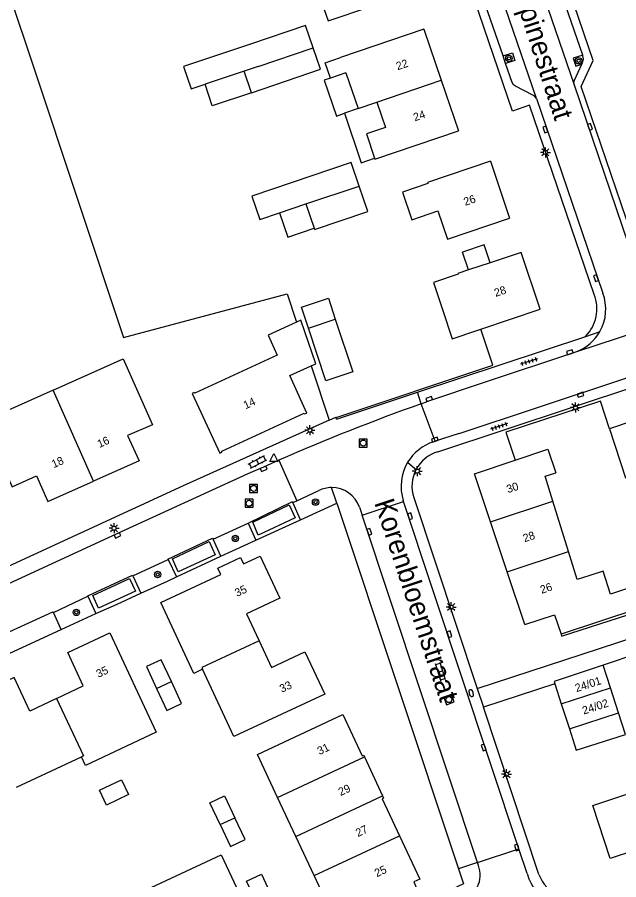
# Model space of a CAD drawing. Extents: x 136000 to 138005, y 398500 to 400500.
# Drawn here: x 137339.7 to 137414.9, y 398576 to 398683.8 of the extents above; entities that cross this region are included whole.
import ezdxf

# ---------------------------------------------------------------- set-up
doc = ezdxf.new("R2010")
doc.units = 0
for name, color, linetype in [('gg-afsc-erfafscheiding', 7, 'Continuous'), ('gg-afsc-hekwerk', 7, 'Continuous'), ('gg-anno-huisnummerreeks BGT', 7, 'Continuous'), ('gg-anno-openbare ruimte label', 7, 'Continuous'), ('gg-bbg-bijgebouw', 7, 'Continuous'), ('gg-bbg-gedigitaliseerde bebouwing', 7, 'Continuous'), ('gg-bbg-gedigitaliseerde bijgebouw', 7, 'Continuous'), ('gg-bbg-hoofdgebouw', 7, 'Continuous'), ('gg-bbg-luifel en loopbrug', 7, 'Continuous'), ('gg-bbg-tussenscheiding', 7, 'Continuous'), ('gg-knt-verharding', 7, 'Continuous'), ('gg-knt-verharding nz', 7, 'Continuous'), ('gt-grn-groengrens', 7, 'Continuous'), ('gt-grn-vlakafsluiter', 7, 'Continuous'), ('gt-grn-weggrens', 7, 'Continuous'), ('gt-symb-boom', 7, 'Continuous'), ('gt-symb-brandkraan', 7, 'Continuous'), ('gt-symb-klinker verharding', 7, 'Continuous'), ('gt-symb-kolk', 7, 'Continuous'), ('gt-symb-lichtmast', 7, 'Continuous'), ('gt-symb-rioolschacht', 7, 'Continuous'), ('gt-symb-tegel verharding', 7, 'Continuous'), ('gt-symb-waterafsluiter', 7, 'Continuous')]:
    doc.layers.add(name, color=color, linetype=linetype)

# ---------------------------------------------------------------- blocks, each defined once
blk = doc.blocks.new('gt0-BOOM')
at = {"layer": 'gt-symb-boom'}
for radius in [0.4, 0.2]:
    blk.add_circle((0, 0), radius, dxfattribs=at)
blk = doc.blocks.new('gt0-KOLK')
at = {"layer": 'gt-symb-kolk'}
blk.add_lwpolyline([(0, 0), (0.37, 0), (0.37, 0.4), (-0.38, 0.4), (-0.38, 0), (0, 0)], dxfattribs=at)
blk = doc.blocks.new('gt0-LMAST')
at = {"layer": 'gt-symb-lichtmast'}
for p, q in [((-0.18, 0.17), (-0.45, 0.44)), ((-0.01, 0.25), (-0.01, 0.62)), ((0.17, 0.17), (0.44, 0.44)), ((-0.26, 0), (-0.63, 0)), ((-0.18, -0.18), (-0.45, -0.45)), ((-0.01, -0.25), (-0.01, -0.63)), ((0.44, -0.45), (0.17, -0.18)), ((0.24, 0), (0.62, 0))]:
    blk.add_line(p, q, dxfattribs=at)
blk.add_circle((-0.01, 0), 0.25, dxfattribs=at)
blk = doc.blocks.new('gt0-TEG1')
at = {"layer": 'gt-symb-tegel verharding'}
for p, q in [((-1.12, 0), (1.12, 0)), ((-0.9, -0.25), (-0.9, 0.25)), ((-0.45, -0.25), (-0.45, 0.25)), ((0, -0.25), (0, 0.25)), ((0.45, -0.25), (0.45, 0.25)), ((0.9, -0.25), (0.9, 0.25))]:
    blk.add_line(p, q, dxfattribs=at)
blk = doc.blocks.new('gt0-RS')
at = {"layer": 'gt-symb-rioolschacht'}
blk.add_lwpolyline([(-0.5, -0.5), (0.5, -0.5), (0.5, 0.5), (-0.5, 0.5)], close=True, dxfattribs=at)
blk.add_circle((0, 0), 0.375, dxfattribs=at)
blk = doc.blocks.new('gt0-BR')
at = {"layer": 'gt-symb-brandkraan'}
for centre, radius, start, end in [((-0.24, 0), 0.206, 107.5669, 252.4331), ((0.6, -2.66), 3, 106.892, 107.5669), ((0, -0.69), 0.938, 73.108, 106.892), ((-0.6, -2.66), 3, 72.4331, 73.108), ((0.24, 0), 0.206, 287.567, 72.4331), ((0.6, 2.66), 3, 252.4331, 253.108), ((0, 0.69), 0.938, 253.108, 286.8921), ((-0.6, 2.66), 3, 286.8921, 287.567)]:
    blk.add_arc(centre, radius, start, end, dxfattribs=at)
blk = doc.blocks.new('gt0-KL1')
at = {"layer": 'gt-symb-klinker verharding'}
for p, q in [((-1.15, 0.3), (1.15, 0.3)), ((-1, -0.3), (-1, 0.3)), ((-0.5, 0.3), (-0.5, 0.45)), ((0, -0.3), (0, 0.3)), ((0.5, 0.3), (0.5, 0.45)), ((1, -0.3), (1, 0.3)), ((-1.15, -0.3), (1.15, -0.3)), ((-0.5, -0.45), (-0.5, -0.3)), ((0.5, -0.45), (0.5, -0.3))]:
    blk.add_line(p, q, dxfattribs=at)
blk = doc.blocks.new('gt0-WAFSL')
at = {"layer": 'gt-symb-waterafsluiter'}
for p, q in [((-0.5, -0.33), (0, 0.67)), ((0, 0.67), (0.5, -0.33)), ((0.5, -0.33), (-0.5, -0.33))]:
    blk.add_line(p, q, dxfattribs=at)

msp = doc.modelspace()

# ---------------------------------------------------------------- linework, layer by layer
at = {"layer": 'gg-afsc-erfafscheiding'}
for p, q in [((137355.12, 398611.79), (137358.46, 398613.32)), ((137352.16, 398610.44), (137355.12, 398611.79)), ((137425.2, 398607.01), (137412.93, 398602.8))]:
    msp.add_line(p, q, dxfattribs=at)
msp.add_lwpolyline([(137413.72, 398632.35), (137412.62, 398635.78), (137400.77, 398631.92), (137401.92, 398628.41)], dxfattribs=at)
at = {"layer": 'gg-afsc-hekwerk'}
msp.add_lwpolyline([(137379.53, 398633.74), (137399.13, 398640.3), (137397.62, 398644.79)], dxfattribs=at)
at = {"layer": 'gg-bbg-bijgebouw'}
for p, q in [((137376.08, 398644.92), (137379.44, 398646.04)), ((137413.84, 398599.98), (137412.93, 398602.8)), ((137406.91, 398600.47), (137407.7, 398597.99)), ((137414.85, 398596.84), (137413.84, 398599.98)), ((137407.7, 398597.99), (137408.71, 398594.85))]:
    msp.add_line(p, q, dxfattribs=at)
for points in [[(137379.44, 398646.04), (137381.63, 398639.45), (137378.27, 398638.33), (137376.08, 398644.92)], [(137418.57, 398627.15), (137416.56, 398633.29), (137413.72, 398632.35)], [(137413.72, 398632.35), (137415.74, 398626.21), (137418.57, 398627.15)], [(137407.67, 398606.67), (137407.74, 398606.45), (137416.01, 398609.11), (137416.92, 398606.35)], [(137358.95, 398600.75), (137357.67, 398603.49), (137355.82, 398602.63), (137357.1, 398599.89)], [(137412.93, 398602.8), (137406.8, 398600.78), (137406.91, 398600.47)], [(137357.1, 398599.89), (137358.37, 398597.14), (137360.22, 398598), (137358.95, 398600.75)], [(137408.71, 398594.85), (137409.57, 398592.18), (137415.72, 398594.16), (137414.85, 398596.84)], [(137353.57, 398586.63), (137350.83, 398585.33), (137349.97, 398587.19), (137352.7, 398588.47), (137353.57, 398586.63)], [(137365.03, 398582.89), (137363.75, 398585.62), (137365.59, 398586.48), (137366.87, 398583.75)], [(137365.03, 398582.89), (137366.32, 398580.15), (137368.15, 398581.02), (137366.87, 398583.75)], [(137369.63, 398573.1), (137368.35, 398575.84), (137370.2, 398576.7), (137371.48, 398573.97)]]:
    msp.add_lwpolyline(points, dxfattribs=at)
at = {"layer": 'gg-bbg-gedigitaliseerde bebouwing'}
for p, q in [((137390.53, 398682.26), (137380.1, 398678.72)), ((137380.74, 398676.81), (137378.85, 398676.16)), ((137380.74, 398676.81), (137382.28, 398672.34)), ((137382.28, 398672.34), (137384.65, 398673.16)), ((137408.6, 398617.01), (137406.65, 398623.3)), ((137411.63, 398585.28), (137417.86, 398587.34))]:
    msp.add_line(p, q, dxfattribs=at)
for points in [[(137378.87, 398690.41), (137379.98, 398687.15), (137377.52, 398686.31), (137378.53, 398683.33), (137388.96, 398686.87)], [(137378.85, 398676.16), (137378.19, 398678.06), (137380.1, 398678.72)], [(137384.65, 398673.16), (137385.72, 398670), (137383.32, 398669.18), (137384.34, 398666.16)], [(137384.34, 398666.16), (137384.39, 398666.04), (137394.83, 398669.57)], [(137398.84, 398665.76), (137390.97, 398663.1), (137391.01, 398662.98), (137387.83, 398661.9), (137388.99, 398658.46), (137392.28, 398659.58), (137393.47, 398656.04), (137401.24, 398658.66)], [(137392.83, 398647.25), (137394.06, 398643.59), (137397.15, 398644.63)], [(137406.65, 398623.3), (137405.69, 398626.42), (137407.01, 398626.83)], [(137411.27, 398614.01), (137409.68, 398613.52), (137408.6, 398617.01)], [(137422.04, 398611.42), (137421.16, 398614.09), (137413.87, 398611.69), (137412.93, 398614.55), (137411.27, 398614.01)]]:
    msp.add_lwpolyline(points, dxfattribs=at)
at = {"layer": 'gg-bbg-gedigitaliseerde bijgebouw'}
for p, q in [((137368.06, 398677.03), (137363.15, 398675.39)), ((137368.96, 398674.31), (137368.06, 398677.03)), ((137372.47, 398659.33), (137375.76, 398660.44)), ((137375.76, 398660.44), (137376.79, 398657.39))]:
    msp.add_line(p, q, dxfattribs=at)
for points in [[(137376.68, 398679.95), (137375.73, 398682.74), (137368.83, 398680.38)], [(137368.83, 398680.38), (137360.47, 398677.6), (137361.4, 398674.81), (137363.15, 398675.39)], [(137368.96, 398674.31), (137377.6, 398677.26), (137376.68, 398679.95)], [(137382.44, 398662.64), (137381.43, 398665.63), (137369, 398661.42), (137370, 398658.49), (137372.47, 398659.33)], [(137376.79, 398657.39), (137376.85, 398657.23), (137383.51, 398659.49), (137382.44, 398662.64)]]:
    msp.add_lwpolyline(points, dxfattribs=at)
at = {"layer": 'gg-bbg-hoofdgebouw'}
for p, q in [((137390.53, 398682.26), (137392.68, 398675.92)), ((137392.68, 398675.92), (137394.83, 398669.57)), ((137398.84, 398665.76), (137401.24, 398658.66)), ((137398.8, 398653.09), (137396.1, 398652.19)), ((137397.15, 398644.63), (137397.62, 398644.79)), ((137400.94, 398614.45), (137398.84, 398620.72)), ((137403.14, 398607.87), (137400.94, 398614.45)), ((137339.57, 398587.57), (137347.7, 398591.37)), ((137383.08, 398591.37), (137385.36, 398586.48)), ((137374.5, 398581.4), (137372.21, 398586.29)), ((137376.78, 398576.51), (137374.5, 398581.4))]:
    msp.add_line(p, q, dxfattribs=at)
for points in [[(137397.62, 398644.79), (137405.06, 398647.27), (137402.67, 398654.38), (137398.8, 398653.09)], [(137396.1, 398652.19), (137394.78, 398651.75), (137394.81, 398651.65), (137391.71, 398650.61), (137392.83, 398647.25)], [(137376.42, 398640.2), (137376.99, 398640.46), (137375.12, 398645.93), (137374.59, 398645.68)], [(137374.59, 398645.68), (137371.03, 398644.03), (137372.17, 398641.53), (137361.86, 398636.79), (137361.81, 398636.89), (137361.54, 398636.77), (137365, 398629.31), (137365.27, 398629.43), (137365.23, 398629.54), (137375.55, 398634.3), (137375.6, 398634.19), (137375.89, 398634.31), (137373.75, 398638.98), (137376.42, 398640.2)], [(137344.14, 398637.16), (137352.9, 398641.07), (137356.57, 398632.85), (137353.47, 398631.5), (137354.92, 398628.32), (137349.21, 398625.79)], [(137344.14, 398637.16), (137335.38, 398633.24), (137339.02, 398625.09), (137342.09, 398626.46), (137343.5, 398623.27), (137349.21, 398625.79)], [(137401.92, 398628.41), (137406.03, 398629.78), (137407.01, 398626.83)], [(137398.84, 398620.72), (137396.83, 398626.72), (137401.92, 398628.41)], [(137362.84, 398602.29), (137361.76, 398601.78), (137357.61, 398610.63), (137365.11, 398614.13), (137364.74, 398614.92), (137367.57, 398616.25), (137367.94, 398615.46), (137370.03, 398616.43), (137372.5, 398611.18), (137368.33, 398609.22), (137369.9, 398605.86)], [(137403.14, 398607.87), (137406.86, 398609.09), (137407.67, 398606.67)], [(137344.57, 398598.65), (137347.92, 398600.22), (137345.98, 398604.39), (137351.25, 398606.85), (137357.05, 398594.43), (137348.2, 398590.28), (137347.7, 398591.37)], [(137369.9, 398605.86), (137371.47, 398602.51), (137375.63, 398604.47), (137378.11, 398599.2), (137366.77, 398593.91), (137362.84, 398602.29)], [(137344.57, 398598.65), (137341.22, 398597.08), (137339.28, 398601.25), (137334.25, 398598.9)], [(137372.21, 398586.29), (137369.71, 398591.65), (137380.36, 398596.65), (137382.8, 398591.48), (137382.99, 398591.57), (137383.08, 398591.37)], [(137385.36, 398586.48), (137385.48, 398586.21), (137385.29, 398586.12), (137387.46, 398581.5)], [(137420.02, 398580.69), (137413.83, 398578.65), (137411.63, 398585.28)], [(137387.46, 398581.5), (137390.01, 398576.07), (137389.25, 398575.72), (137389.61, 398574.94), (137386.76, 398573.61), (137386.39, 398574.39), (137379.33, 398571.06), (137376.78, 398576.51)], [(137356.43, 398575.05), (137365.16, 398579.13), (137368.04, 398572.98)]]:
    msp.add_lwpolyline(points, dxfattribs=at)
at = {"layer": 'gg-bbg-luifel en loopbrug'}
for p, q in [((137382.28, 398672.34), (137380.57, 398671.76)), ((137396.1, 398652.19), (137395.36, 398654.41))]:
    msp.add_line(p, q, dxfattribs=at)
for points in [[(137378.85, 398676.16), (137378.06, 398675.89), (137379.58, 398671.42), (137380.57, 398671.76)], [(137368.96, 398674.31), (137364.05, 398672.68), (137363.15, 398675.39)], [(137380.57, 398671.76), (137382.66, 398665.59), (137384.34, 398666.16)], [(137372.47, 398659.33), (137373.51, 398656.28), (137376.79, 398657.39)], [(137398.8, 398653.09), (137398.06, 398655.31), (137395.36, 398654.41)], [(137376.08, 398644.92), (137375.21, 398647.53), (137378.57, 398648.65), (137379.44, 398646.04)]]:
    msp.add_lwpolyline(points, dxfattribs=at)
at = {"layer": 'gg-bbg-tussenscheiding'}
for p, q in [((137369.78, 398677.61), (137376.68, 398679.95)), ((137369.78, 398677.61), (137368.06, 398677.03)), ((137384.65, 398673.16), (137392.68, 398675.92)), ((137375.76, 398660.44), (137382.44, 398662.64)), ((137349.21, 398625.79), (137344.14, 398637.16)), ((137398.84, 398620.72), (137406.65, 398623.3)), ((137400.94, 398614.45), (137408.6, 398617.01)), ((137422.04, 398611.42), (137407.67, 398606.67)), ((137357.1, 398599.89), (137358.95, 398600.75)), ((137407.7, 398597.99), (137413.84, 398599.98)), ((137408.71, 398594.85), (137414.85, 398596.84)), ((137372.21, 398586.29), (137383.08, 398591.37)), ((137374.5, 398581.4), (137385.36, 398586.48)), ((137365.03, 398582.89), (137366.87, 398583.75)), ((137376.78, 398576.51), (137387.46, 398581.5))]:
    msp.add_line(p, q, dxfattribs=at)
for points in [[(137369.9, 398605.86), (137362.74, 398602.52), (137362.84, 398602.29)], [(137344.57, 398598.65), (137347.93, 398591.48), (137347.7, 398591.37)]]:
    msp.add_lwpolyline(points, dxfattribs=at)
at = {"layer": 'gg-knt-verharding'}
for p, q in [((137404.58, 398673.6), (137382.78, 398737.35)), ((137388.51, 398736.04), (137409.29, 398675.3)), ((137410.38, 398679.04), (137404.66, 398695.74)), ((137400.41, 398678.92), (137396.56, 398690.18)), ((137400.74, 398677.97), (137400.41, 398678.92)), ((137409.29, 398675.3), (137416.83, 398653.26)), ((137404.58, 398673.6), (137412.89, 398649.29)), ((137392.26, 398629.47), (137509.07, 398668.17)), ((137389.7, 398636.91), (137410.75, 398643.89)), ((137397.85, 398638.09), (137409.64, 398641.98)), ((137379.57, 398633.54), (137389.7, 398636.91)), ((137391.93, 398630.79), (137390.18, 398635.46)), ((137378.68, 398633.43), (137360.42, 398625.23)), ((137379.57, 398633.54), (137379.53, 398633.74)), ((137391.73, 398630.72), (137391.93, 398630.79)), ((137394.91, 398631.77), (137391.93, 398630.79)), ((137372.38, 398628.42), (137374.62, 398623.36)), ((137374.62, 398623.36), (137377.39, 398624.62)), ((137379.62, 398623.04), (137378.97, 398625)), ((137374.14, 398623.14), (137374.62, 398623.36)), ((137382.78, 398621.56), (137387.98, 398623.26)), ((137387.98, 398623.26), (137387.94, 398623.38)), ((137402.41, 398579.87), (137387.98, 398623.26)), ((137389.25, 398623.75), (137397.18, 398599.88)), ((137375.1, 398620.97), (137374.14, 398623.14)), ((137379.62, 398623.04), (137394.83, 398577.35)), ((137382.45, 398622.55), (137382.78, 398621.56)), ((137397.23, 398578.15), (137382.78, 398621.56)), ((137364.15, 398618.55), (137368.54, 398620.57)), ((137368.54, 398620.57), (137369.49, 398618.41)), ((137369.49, 398618.41), (137375.1, 398620.97)), ((137365.11, 398616.42), (137364.15, 398618.55)), ((137354.13, 398613.95), (137358.54, 398616.01)), ((137358.54, 398616.01), (137359.58, 398613.86)), ((137359.58, 398613.86), (137365.11, 398616.42)), ((137354.13, 398613.95), (137355.12, 398611.79)), ((137344.18, 398609.39), (137348.51, 398611.41)), ((137348.51, 398611.41), (137349.51, 398609.26)), ((137349.51, 398609.26), (137352.16, 398610.44)), ((137345.15, 398607.25), (137344.18, 398609.39)), ((137337.66, 398603.81), (137345.15, 398607.25)), ((137397.18, 398599.88), (137416.92, 398606.35)), ((137406.91, 398600.47), (137397.95, 398597.56)), ((137404.89, 398576.65), (137397.95, 398597.56)), ((137397.23, 398578.15), (137402.41, 398579.87)), ((137403.44, 398576.76), (137402.41, 398579.87)), ((137397.35, 398577.79), (137397.23, 398578.15))]:
    msp.add_line(p, q, dxfattribs=at)
for points in [[(137411.82, 398649.13), (137403.74, 398672.78), (137401.59, 398672.03), (137379.59, 398736.49), (137381.73, 398737.19), (137369.51, 398773.64), (137369.82, 398773.74), (137362.03, 398797.8), (137359.39, 398799.13)], [(137418.3, 398651.27), (137410.19, 398675.1), (137411.69, 398678.35), (137391.4, 398737.81), (137389.27, 398737.03), (137376.71, 398774.53), (137376.43, 398774.43), (137368.43, 398798.39)], [(137400.41, 398678.92), (137401.58, 398679.32), (137401.9, 398678.37), (137400.74, 398677.97)], [(137410.38, 398679.04), (137409.19, 398678.63), (137409.52, 398677.64), (137410.28, 398677.9)], [(137410.28, 398677.9), (137410.36, 398678.1), (137410.47, 398678.52), (137410.41, 398678.95), (137410.38, 398679.04)], [(137404.58, 398673.6), (137404.4, 398673.84), (137404.16, 398674.02), (137401.96, 398675.13), (137401.71, 398675.33), (137401.55, 398675.61), (137400.74, 398677.97)], [(137409.29, 398675.3), (137409.28, 398675.61), (137409.36, 398675.91), (137410.28, 398677.9)], [(137394.91, 398631.77), (137424.3, 398641.48), (137507.86, 398669.19)], [(137390.18, 398635.46), (137391.24, 398635.87), (137397.85, 398638.09)], [(137378.68, 398633.43), (137379.51, 398633.81), (137379.53, 398633.74)], [(137372.38, 398628.42), (137370.44, 398627.54), (137368.48, 398626.71), (137352.11, 398619.2), (137332.48, 398610.18)], [(137360.42, 398625.23), (137328.8, 398610.69), (137327.23, 398611.59)], [(137394.83, 398577.35), (137395.46, 398575.47), (137385.58, 398570.86)]]:
    msp.add_lwpolyline(points, dxfattribs=at)
for centre, radius, start, end in [((137407.21, 398647.34), 4.94, 315.6936, 21.22), ((137407.57, 398647.28), 5.69, 330.8055, 20.6591), ((137407.57, 398647.29), 5.69, 291.31, 330.7815), ((137485.92, 398367.39), 284.66, 109.6542, 113.5085), ((137393.49, 398625.16), 5.83, 107.6364, 149.1158), ((137393.53, 398625.15), 4.51, 106.4016, 152.214), ((137393.49, 398625.16), 5.83, 149.1436, 197.8418), ((137393.53, 398625.15), 4.51, 152.216, 198.037), ((137379.01, 398621.38), 3.62, 90.6901, 116.595), ((137379.01, 398621.36), 3.64, 19.0633, 90.7302), ((137393.94, 398576.59), 3.61, 292.3499, 19.4772), ((137409.28, 398578.28), 6.04, 194.5856, 295.7568), ((137409.29, 398578.33), 4.71, 200.9325, 291.5265)]:
    msp.add_arc(centre, radius, start, end, dxfattribs=at)
at = {"layer": 'gg-knt-verharding nz'}
for points in [[(137368.54, 398620.57), (137374.09, 398623.24), (137374.14, 398623.14)], [(137369.8, 398619.07), (137369.11, 398620.68), (137373.66, 398622.84), (137374.4, 398621.2), (137369.8, 398619.07)], [(137358.54, 398616.01), (137358.5, 398616.07), (137364.1, 398618.66), (137364.15, 398618.55)], [(137363.67, 398618.25), (137364.42, 398616.61), (137359.8, 398614.49), (137359.1, 398616.11), (137363.67, 398618.25)], [(137348.51, 398611.41), (137348.48, 398611.47), (137354.08, 398614.07), (137354.13, 398613.95)], [(137353.69, 398613.65), (137354.44, 398612.04), (137349.84, 398609.92), (137349.11, 398611.53), (137353.69, 398613.65)], [(137336.66, 398605.98), (137336.62, 398606.05), (137344.13, 398609.49), (137344.18, 398609.39)]]:
    msp.add_lwpolyline(points, dxfattribs=at)
at = {"layer": 'gt-grn-groengrens'}
for p, q in [((137375.1, 398620.97), (137379.62, 398623.04)), ((137365.11, 398616.42), (137369.49, 398618.41)), ((137358.46, 398613.32), (137359.58, 398613.86)), ((137345.15, 398607.25), (137349.51, 398609.26))]:
    msp.add_line(p, q, dxfattribs=at)
at = {"layer": 'gt-grn-vlakafsluiter'}
msp.add_line((137376.42, 398640.2), (137378.68, 398633.43), dxfattribs=at)
msp.add_lwpolyline([(137289.73, 398757.84), (137300.71, 398731.71), (137320.24, 398739.69), (137323.9, 398729.97), (137327.06, 398721.11), (137341.61, 398677.8), (137352.96, 398643.76), (137373.41, 398649.22), (137374.59, 398645.68)], dxfattribs=at)
at = {"layer": 'gt-grn-weggrens'}
for p, q in [((137409.64, 398641.98), (137424.52, 398646.93)), ((137410.75, 398643.89), (137412.54, 398644.51)), ((137390.18, 398635.46), (137389.7, 398636.91)), ((137388.49, 398628.15), (137389.55, 398627.25)), ((137397.18, 398599.88), (137397.95, 398597.56)), ((137397.23, 398578.15), (137394.83, 398577.35))]:
    msp.add_line(p, q, dxfattribs=at)

# ---------------------------------------------------------------- block references
at = {"layer": 'gt-symb-boom'}
for p in [(137401.15, 398678.62), (137409.86, 398678.32), (137376.97, 398623.18), (137366.94, 398618.64), (137357.22, 398614.14), (137347.06, 398609.4)]:
    msp.add_blockref('gt0-BOOM', p, dxfattribs=at)
at = {"layer": 'gt-symb-brandkraan', "rotation": -73.68480675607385}
msp.add_blockref('gt0-BR', (137396.43, 398599.31), dxfattribs=at)
at = {"layer": 'gt-symb-klinker verharding'}
for p, rotation in [((137369.72, 398628.2), 27.590369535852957), ((137392.57, 398602.01), -72.90569440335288)]:
    msp.add_blockref('gt0-KL1', p, dxfattribs=dict(at, rotation=rotation))
at = {"layer": 'gt-symb-kolk'}
for p, rotation in [((137405.5, 398669.67), -71.09393900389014), ((137411.1, 398670), -71.51067367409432), ((137411.85, 398651.1), -71.09393900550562), ((137408.84, 398641.72), 18.23569146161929), ((137391.24, 398635.87), 19.945875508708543), ((137410.05, 398636.78), -161.76430853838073), ((137391.97, 398630.8), 18.279288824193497), ((137370.39, 398627.52), -156.58735138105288), ((137388.61, 398621.35), -71.63753156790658), ((137352.11, 398619.2), -155.33364090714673), ((137383.88, 398619.55), 108.54366933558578), ((137393.53, 398606.61), -71.51067367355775), ((137398.18, 398592.59), 108.30806815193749), ((137402.33, 398580.1), 108.39156420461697)]:
    msp.add_blockref('gt0-KOLK', p, dxfattribs=dict(at, rotation=rotation))
at = {"layer": 'gt-symb-lichtmast'}
for p in [(137405.72, 398666.88), (137409.47, 398635.02), (137376.27, 398632.16), (137389.7, 398627.05), (137351.78, 398619.91), (137393.93, 398610.07), (137400.85, 398589.18)]:
    msp.add_blockref('gt0-LMAST', p, dxfattribs=at)
at = {"layer": 'gt-symb-rioolschacht'}
for p in [(137382.93, 398630.56), (137369.21, 398624.9), (137368.66, 398623.03)]:
    msp.add_blockref('gt0-RS', p, dxfattribs=at)
at = {"layer": 'gt-symb-rioolschacht', "rotation": -68.84735479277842}
msp.add_blockref('gt0-RS', (137393.64, 398598.51), dxfattribs=at)
at = {"layer": 'gt-symb-tegel verharding'}
for p, rotation in [((137403.65, 398640.76), -162.30769910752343), ((137399.9, 398632.64), -161.2751319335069)]:
    msp.add_blockref('gt0-TEG1', p, dxfattribs=dict(at, rotation=rotation))
at = {"layer": 'gt-symb-waterafsluiter'}
msp.add_blockref('gt0-WAFSL', (137371.75, 398628.59), dxfattribs=at)

# ---------------------------------------------------------------- texts
at = {"layer": 'gg-anno-huisnummerreeks BGT'}
for s, rotation, p in [('22', 18.7, (137387.23, 398677.13)), ('24', 18.7, (137389.39, 398670.75)), ('26', 18.7, (137395.68, 398660.19)), ('28', 18.6, (137399.5, 398648.81)), ('14', 24.8, (137368.22, 398634.77)), ('16', 23.9, (137349.94, 398629.94)), ('18', 23.9, (137344.23, 398627.41)), ('30', 18.5, (137401.04, 398624.29)), ('28', 18.5, (137403.1, 398618.15)), ('35', 25.2, (137367.15, 398611.32)), ('26', 18.5, (137405.25, 398611.72)), ('35', 25, (137349.81, 398601.21)), ('33', 25.2, (137372.76, 398599.35)), ('24/01', 18, (137409.6, 398599.43)), ('24/02', 18, (137410.51, 398596.63)), ('31', 25.3, (137377.47, 398591.57)), ('29', 25, (137380.1, 398586.45)), ('27', 25.1, (137382.27, 398581.33)), ('25', 25.1, (137384.62, 398576.3))]:
    msp.add_text(s, height=1, rotation=rotation, dxfattribs=at).set_placement(p)
at = {"layer": 'gg-anno-openbare ruimte label'}
for s, rotation, p in [('Lupinestraat', 287.9, (137401.25, 398688.22)), ('Korenbloemstraat', 288.3, (137384.29, 398623.11))]:
    msp.add_text(s, height=2.5, rotation=rotation, dxfattribs=at).set_placement(p)

doc.saveas('drawing.dxf')
